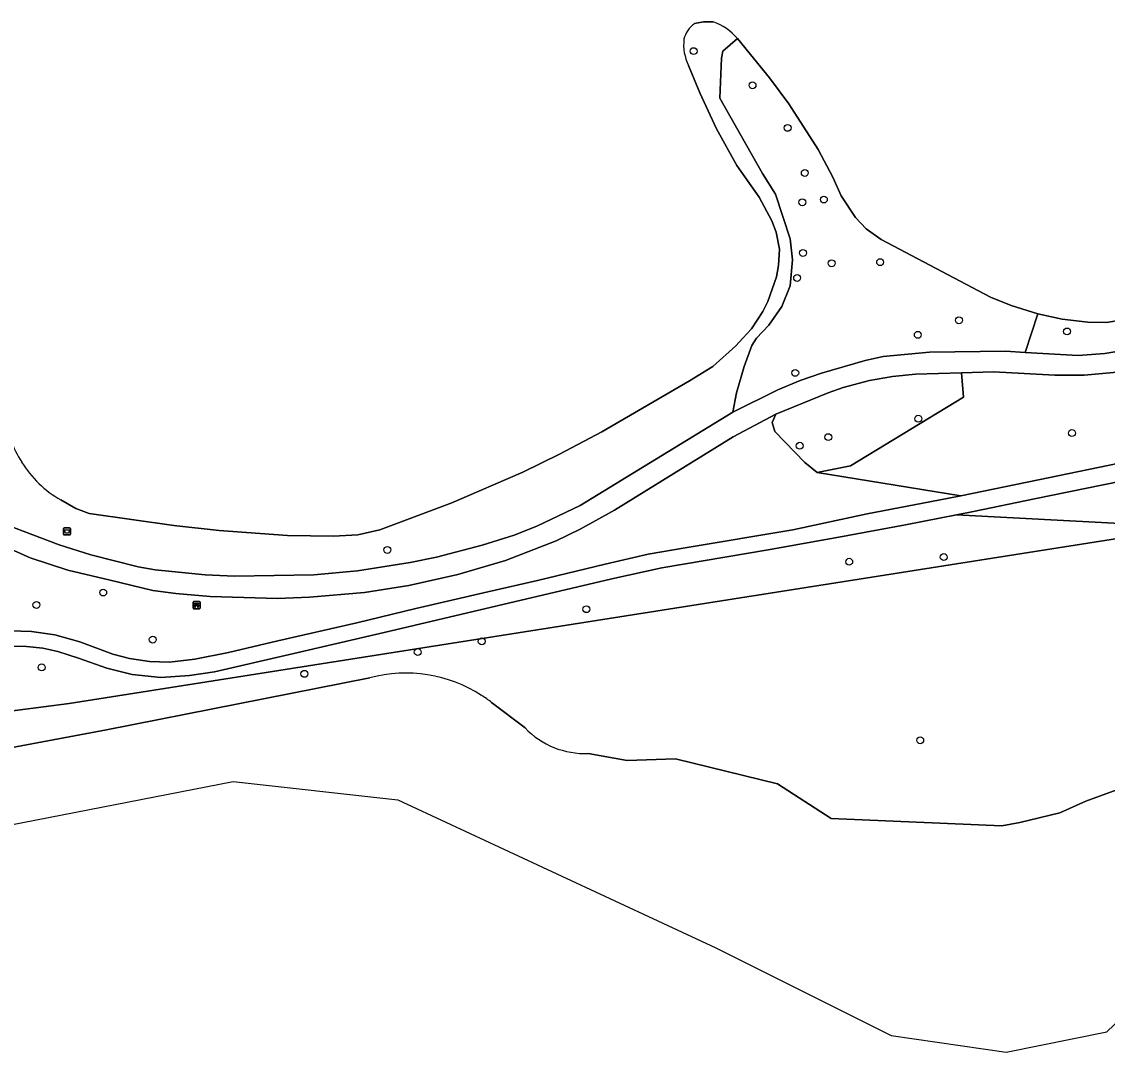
# Model space of a CAD drawing. Extents: x 158031 to 159244, y 380104 to 381214.
# Drawn here: x 158594 to 158748.4, y 380103.5 to 380250 of the extents above; entities that cross this region are included whole.
import ezdxf

# ---------------------------------------------------------------- set-up
doc = ezdxf.new("R2010")
doc.units = 0
for name, color, linetype in [('IMGEO_Afvalbak', 7, 'Continuous'), ('IMGEO_Bank', 7, 'Continuous'), ('IMGEO_Boom', 7, 'Continuous'), ('IMGEO_Fietspad_gesloten', 7, 'Continuous'), ('IMGEO_Gemengd_bos', 7, 'Continuous'), ('IMGEO_Groenvoorziening', 7, 'Continuous'), ('IMGEO_Meer_plas_ven_vijver', 7, 'Continuous'), ('IMGEO_Oever', 7, 'Continuous'), ('IMGEO_Voetpad_halfverhard', 7, 'Continuous'), ('IMGEO_Waterloop', 7, 'Continuous')]:
    doc.layers.add(name, color=color, linetype=linetype)

msp = doc.modelspace()

# ---------------------------------------------------------------- linework, layer by layer
at = {"layer": 'IMGEO_Afvalbak'}
for p, q in [((158599.95, 380177.15), (158599.95, 380177.95)), ((158599.95, 380177.95), (158599.95, 380177.15)), ((158600.05, 380178.05), (158600.84, 380178.05)), ((158600.84, 380178.05), (158600.05, 380178.05)), ((158600.84, 380177.05), (158600.05, 380177.05)), ((158600.05, 380177.05), (158600.84, 380177.05)), ((158600.94, 380177.95), (158600.94, 380177.15)), ((158600.94, 380177.15), (158600.94, 380177.95))]:
    msp.add_line(p, q, dxfattribs=at)
msp.add_lwpolyline([(158600.1, 380177.76), (158600.8, 380177.76), (158600.65, 380177.29), (158600.25, 380177.29), (158600.1, 380177.76)], dxfattribs=at)
for centre, start, end in [((158600.05, 380177.95), 90, 180), ((158600.05, 380177.95), 90, 180), ((158600.05, 380177.15), 180, 270), ((158600.05, 380177.15), 180, 270), ((158600.84, 380177.95), 0, 90), ((158600.84, 380177.95), 360, 90), ((158600.84, 380177.15), 270, 0), ((158600.84, 380177.15), 270, 0)]:
    msp.add_arc(centre, 0.1, start, end, dxfattribs=at)
at = {"layer": 'IMGEO_Bank'}
for p, q in [((158618.38, 380166.64), (158618.38, 380167.48)), ((158618.38, 380167.48), (158618.38, 380166.64)), ((158618.45, 380167.56), (158619.29, 380167.56)), ((158619.29, 380167.56), (158618.45, 380167.56)), ((158619.38, 380167.49), (158619.38, 380166.65)), ((158619.38, 380166.65), (158619.38, 380167.49)), ((158619.3, 380166.56), (158618.46, 380166.56)), ((158618.46, 380166.56), (158619.3, 380166.56)), ((158619.07, 380166.96), (158618.68, 380166.96)), ((158618.69, 380167.07), (158618.69, 380167.17)), ((158618.73, 380167.17), (158618.73, 380167.07)), ((158619.02, 380167.18), (158618.74, 380167.18)), ((158618.74, 380167.06), (158619.02, 380167.06)), ((158619.03, 380167.07), (158619.03, 380167.17)), ((158619.07, 380167.17), (158619.07, 380167.07))]:
    msp.add_line(p, q, dxfattribs=at)
for points in [[(158618.63, 380166.96), (158618.48, 380166.96), (158618.59, 380167.06), (158618.68, 380167.06)], [(158618.68, 380167.18), (158618.59, 380167.18), (158618.59, 380167.34), (158619.16, 380167.34), (158619.16, 380167.18), (158619.08, 380167.18)], [(158618.68, 380166.95), (158618.68, 380166.75), (158618.63, 380166.75), (158618.63, 380166.95)], [(158619.08, 380167.06), (158619.16, 380167.06), (158619.27, 380166.96), (158619.13, 380166.96)], [(158619.12, 380166.95), (158619.12, 380166.75), (158619.08, 380166.75), (158619.08, 380166.95)]]:
    msp.add_lwpolyline(points, dxfattribs=at)
for centre, radius, start, end in [((158618.46, 380167.48), 0.0779, 92.4484, 184.2845), ((158618.46, 380167.48), 0.0779, 92.4484, 184.2845), ((158619.3, 380167.48), 0.0779, 2.4484, 94.2845), ((158619.3, 380167.48), 0.0779, 2.4484, 94.2845), ((158618.46, 380166.64), 0.0779, 182.4484, 274.2845), ((158618.46, 380166.64), 0.0779, 182.4484, 274.2845), ((158618.63, 380166.95), 0.00671, 2.8957, 87.1043), ((158618.68, 380167.17), 0.00671, 2.8957, 87.1043), ((158618.68, 380167.07), 0.00671, 272.8957, 357.1043), ((158618.68, 380166.95), 0.00671, 92.8957, 177.1043), ((158618.74, 380167.17), 0.00671, 92.8957, 177.1043), ((158618.74, 380167.07), 0.00671, 182.8957, 267.1043), ((158619.02, 380167.17), 0.00671, 2.8957, 87.1043), ((158619.02, 380167.07), 0.00671, 272.8957, 357.1043), ((158619.08, 380167.17), 0.00671, 92.8957, 177.1043), ((158619.08, 380167.07), 0.00671, 182.8957, 267.1043), ((158619.07, 380166.95), 0.00671, 2.8957, 87.1043), ((158619.13, 380166.95), 0.00671, 92.8957, 177.1043), ((158619.3, 380166.64), 0.0779, 272.4484, 4.2845), ((158619.3, 380166.64), 0.0779, 272.4484, 4.2845)]:
    msp.add_arc(centre, radius, start, end, dxfattribs=at)
at = {"layer": 'IMGEO_Boom'}
for centre in [(158689.55, 380245.82), (158697.93, 380240.96), (158702.92, 380234.91), (158705.36, 380228.5), (158705.01, 380224.34), (158708.07, 380224.72), (158705.1, 380217.13), (158709.17, 380215.66), (158716.07, 380215.82), (158704.27, 380213.57), (158727.28, 380207.56), (158742.65, 380205.97), (158721.43, 380205.49), (158704, 380200.08), (158721.5, 380193.56), (158708.7, 380190.95), (158743.35, 380191.53), (158704.64, 380189.72), (158646.01, 380174.91), (158711.67, 380173.23), (158725.12, 380173.9), (158605.6, 380168.86), (158596.11, 380167.09), (158674.31, 380166.49), (158612.65, 380162.16), (158659.43, 380161.92), (158650.33, 380160.4), (158596.86, 380158.22), (158634.21, 380157.3), (158721.77, 380147.85)]:
    msp.add_circle(centre, 0.489, dxfattribs=at)
at = {"layer": 'IMGEO_Fietspad_gesloten'}
for points in [[(158764.28, 380190.17), (158738.57, 380184.87), (158727.54, 380182.61), (158725.59, 380182.21), (158714.25, 380180.04), (158703.65, 380177.78), (158688.62, 380175.24), (158683.09, 380174.31), (158676.97, 380172.9), (158667.36, 380170.59), (158660.27, 380168.97), (158650.05, 380166.59), (158641.67, 380164.56), (158630.45, 380161.97), (158623.43, 380160.34), (158618.61, 380159.38), (158615.01, 380158.98), (158612.18, 380159.03), (158609.36, 380159.48), (158606.99, 380160.09), (158602.3, 380161.87), (158598.73, 380162.84), (158595.41, 380163.33), (158590.77, 380163.44)], [(158591.4, 380161.21), (158594.69, 380161.17), (158597.03, 380160.97), (158599.17, 380160.49), (158602.08, 380159.52), (158606.1, 380158.09), (158609.74, 380157.22), (158613.79, 380156.77), (158617.87, 380157.04), (158621.43, 380157.6), (158632.09, 380160.07), (158645.55, 380163.17), (158661.6, 380166.97), (158677.92, 380170.81), (158685.01, 380172.36), (158700.14, 380174.95), (158710.18, 380176.75), (158719.68, 380178.48), (158726.94, 380179.91), (158729.35, 380180.39), (158738.02, 380182.19), (158752.67, 380185.17)]]:
    msp.add_lwpolyline(points, dxfattribs=at)
at = {"layer": 'IMGEO_Gemengd_bos'}
for points in [[(158738.49, 380208.48), (158734.7, 380209.65), (158731.75, 380210.84), (158716.22, 380219.05), (158714.07, 380220.54), (158712.55, 380222.16), (158710.52, 380225.25), (158709.35, 380227.88), (158707.25, 380231.82), (158703.1, 380238.35), (158700.35, 380242.02), (158695.78, 380247.61), (158693.72, 380245.81), (158693.52, 380244.81), (158693.28, 380239.14), (158699.33, 380228.43), (158701.21, 380225.48), (158703.28, 380219.15), (158703.62, 380216.16), (158703.28, 380212.47), (158702.1, 380209.54), (158700.23, 380206.86), (158698.5, 380205), (158697.83, 380203.99), (158696.75, 380201), (158695.65, 380197.26), (158695.15, 380194.5), (158701.52, 380197.67), (158704.7, 380198.98), (158707.75, 380200.05), (158713.96, 380201.85), (158716.49, 380202.42), (158723.08, 380203.02), (158733.89, 380203.15), (158736.71, 380202.99)], [(158707.1, 380185.91), (158711.84, 380186.89), (158727.91, 380196.61), (158727.65, 380200.08), (158721.09, 380199.88), (158717.84, 380199.55), (158714.55, 380198.98), (158710.83, 380198), (158708.66, 380197.24), (158701.26, 380194.21), (158700.7, 380193.05), (158701.1, 380191.74), (158705.38, 380187.35)]]:
    msp.add_lwpolyline(points, close=True, dxfattribs=at)
msp.add_lwpolyline([(158590.77, 380163.44), (158595.41, 380163.33), (158598.73, 380162.84), (158602.3, 380161.87), (158606.99, 380160.09), (158609.36, 380159.48), (158612.18, 380159.03), (158615.01, 380158.98), (158618.61, 380159.38), (158623.43, 380160.34), (158630.45, 380161.97), (158641.67, 380164.56), (158650.05, 380166.59), (158660.27, 380168.97), (158667.36, 380170.59), (158676.97, 380172.9), (158683.09, 380174.31), (158688.62, 380175.24), (158703.65, 380177.78), (158714.25, 380180.04), (158725.59, 380182.21), (158727.54, 380182.61), (158707.1, 380185.91), (158705.38, 380187.35), (158701.1, 380191.74), (158700.7, 380193.05), (158701.26, 380194.21), (158695.18, 380190.99), (158678.28, 380180.55), (158673.4, 380177.86), (158669.99, 380176.22), (158662.81, 380173.41), (158656.02, 380171.43), (158649.07, 380169.88), (158642.77, 380168.86), (158634.94, 380168.18), (158630.4, 380168.01), (158620.82, 380168.31), (158615.95, 380168.71), (158612.66, 380169.15), (158606.57, 380170.61), (158600.59, 380172.04), (158595.24, 380173.77), (158591.95, 380175.27)], dxfattribs=at)
at = {"layer": 'IMGEO_Groenvoorziening'}
for points in [[(158692.32, 380250), (158690.97, 380250), (158689.67, 380249.73)], [(158591.84, 380178.49), (158599.36, 380175.64), (158603.85, 380174.23), (158610.59, 380172.5), (158612.98, 380172.08), (158620.09, 380171.36), (158624.28, 380171.18), (158635.55, 380171.38), (158641.76, 380171.95), (158649.27, 380173.15), (158653, 380173.9), (158659.48, 380175.58), (158664.02, 380177.01), (158667.24, 380178.28), (158673.42, 380181.21), (158695.15, 380194.5), (158695.65, 380197.26), (158696.75, 380201), (158697.83, 380203.99), (158698.5, 380205), (158700.23, 380206.86), (158702.1, 380209.54), (158703.28, 380212.47), (158703.62, 380216.16), (158703.28, 380219.15), (158701.21, 380225.48), (158699.33, 380228.43), (158693.28, 380239.14), (158693.52, 380244.81), (158693.72, 380245.81), (158695.78, 380247.61)], [(158688.83, 380243.78), (158690.42, 380239.9), (158692.79, 380234.77), (158695.7, 380229.54), (158698.87, 380225.07), (158700.69, 380221.69), (158701.28, 380220.07), (158701.76, 380217.68), (158701.62, 380215.34), (158701.33, 380213.74), (158700.11, 380210.23), (158699.41, 380208.82), (158697.76, 380206.36), (158696.57, 380205.03), (158695.57, 380203.91), (158692.29, 380201.01), (158688.95, 380198.93), (158676.49, 380191.7), (158670.49, 380188.51), (158665.27, 380185.96), (158655.16, 380181.6), (158644.93, 380177.79), (158641.83, 380177.04), (158638.37, 380176.85), (158631.82, 380176.97), (158622.07, 380177.69), (158615.65, 380178.39), (158603.62, 380180.1), (158601.73, 380180.82), (158599.58, 380182.03)], [(158752.72, 380207.98), (158748.25, 380207.26), (158745.62, 380207.3), (158741.96, 380207.74), (158738.49, 380208.48), (158736.71, 380202.99), (158744.25, 380202.57), (158748.01, 380202.86), (158752.92, 380203.65)], [(158752.67, 380185.17), (158738.02, 380182.19), (158729.35, 380180.39), (158726.94, 380179.91), (158760.06, 380178.14)], [(158760.06, 380178.14), (158726.94, 380179.91), (158719.68, 380178.48), (158710.18, 380176.75), (158700.14, 380174.95), (158685.01, 380172.36), (158677.92, 380170.81), (158661.6, 380166.97), (158645.55, 380163.17), (158632.09, 380160.07), (158621.43, 380157.6), (158617.87, 380157.04), (158613.79, 380156.77), (158609.74, 380157.22), (158606.1, 380158.09), (158602.08, 380159.52), (158599.17, 380160.49), (158597.03, 380160.97), (158594.69, 380161.17), (158591.4, 380161.21)], [(158582.48, 380150.72), (158600.75, 380153.09), (158760.06, 380178.14)]]:
    msp.add_lwpolyline(points, dxfattribs=at)
msp.add_lwpolyline([(158785.09, 380196.05), (158785.25, 380196.24), (158796.97, 380210.26), (158802.62, 380213.7), (158802.02, 380215.02), (158777, 380206.3), (158763.5, 380202.34), (158754.4, 380200.61), (158745.09, 380199.78), (158740.93, 380199.78), (158732.17, 380200.22), (158727.65, 380200.08), (158727.91, 380196.61), (158711.84, 380186.89), (158707.1, 380185.91), (158727.54, 380182.61), (158738.57, 380184.87), (158764.28, 380190.17), (158783.72, 380194.11), (158785.74, 380194.5)], close=True, dxfattribs=at)
for centre, radius, start, end in [((158691.86, 380246.63), 3.79, 125.3899, 166.5625), ((158689.68, 380242.48), 7.97, 40.0214, 70.6262), ((158694.72, 380246.73), 6.59, 173.1668, 206.6075), ((158606.61, 380195.53), 14.99, 186.0002, 212.8049), ((158607.35, 380195.64), 15.68, 211.6933, 240.2555)]:
    msp.add_arc(centre, radius, start, end, dxfattribs=at)
at = {"layer": 'IMGEO_Meer_plas_ven_vijver'}
for points in [[(158689.67, 380249.73), (158690.97, 380250), (158692.32, 380250)], [(158695.78, 380247.61), (158700.35, 380242.02), (158703.1, 380238.35), (158707.25, 380231.82), (158709.35, 380227.88), (158710.52, 380225.25), (158712.55, 380222.16), (158714.07, 380220.54), (158716.22, 380219.05), (158731.75, 380210.84), (158734.7, 380209.65), (158738.49, 380208.48), (158741.96, 380207.74), (158745.62, 380207.3), (158748.25, 380207.26), (158752.72, 380207.98)], [(158599.58, 380182.03), (158601.73, 380180.82), (158603.62, 380180.1), (158615.65, 380178.39), (158622.07, 380177.69), (158631.82, 380176.97), (158638.37, 380176.85), (158641.83, 380177.04), (158644.93, 380177.79), (158655.16, 380181.6), (158665.27, 380185.96), (158670.49, 380188.51), (158676.49, 380191.7), (158688.95, 380198.93), (158692.29, 380201.01), (158695.57, 380203.91), (158696.57, 380205.03), (158697.76, 380206.36), (158699.41, 380208.82), (158700.11, 380210.23), (158701.33, 380213.74), (158701.62, 380215.34), (158701.76, 380217.68), (158701.28, 380220.07), (158700.69, 380221.69), (158698.87, 380225.07), (158695.7, 380229.54), (158692.79, 380234.77), (158690.42, 380239.9), (158688.83, 380243.78)]]:
    msp.add_lwpolyline(points, dxfattribs=at)
for centre, radius, start, end in [((158691.86, 380246.63), 3.79, 125.3899, 166.5625), ((158689.68, 380242.48), 7.97, 40.0214, 70.6262), ((158694.72, 380246.73), 6.59, 173.1668, 206.6075), ((158606.61, 380195.53), 14.99, 186.0002, 212.8049), ((158607.35, 380195.64), 15.68, 211.6933, 240.2555)]:
    msp.add_arc(centre, radius, start, end, dxfattribs=at)
at = {"layer": 'IMGEO_Oever'}
for points in [[(158760.06, 380178.14), (158600.75, 380153.09), (158582.48, 380150.72), (158570.68, 380149.18), (158554.9, 380146.72), (158540.98, 380144.96), (158529.45, 380142.77), (158515.61, 380140.49), (158515.2, 380140.43), (158523, 380137.03)], [(158555.49, 380134.73), (158561.26, 380136.49), (158568.91, 380139.62), (158569.9, 380140.03), (158588.58, 380146.07), (158606.09, 380149.35), (158643.53, 380156.72)], [(158660.83, 380153.22), (158665.58, 380149.61)], [(158674.58, 380145.97), (158680.09, 380144.99), (158686.96, 380145.21), (158701.47, 380141.65), (158709.11, 380136.75), (158733.38, 380135.71), (158735.92, 380136.16), (158741.61, 380137.52), (158745.31, 380139.2), (158751.69, 380141.54)]]:
    msp.add_lwpolyline(points, dxfattribs=at)
for centre, radius, start, end in [((158648.65, 380137.53), 19.87, 57.241, 104.9506), ((158648.92, 380137.91), 19.4, 52.1274, 57.2925), ((158674.11, 380157.76), 11.79, 223.6713, 272.2677)]:
    msp.add_arc(centre, radius, start, end, dxfattribs=at)
at = {"layer": 'IMGEO_Voetpad_halfverhard'}
for points in [[(158752.92, 380203.65), (158748.01, 380202.86), (158744.25, 380202.57), (158736.71, 380202.99), (158733.89, 380203.15), (158723.08, 380203.02), (158716.49, 380202.42), (158713.96, 380201.85), (158707.75, 380200.05), (158704.7, 380198.98), (158701.52, 380197.67), (158695.15, 380194.5), (158673.42, 380181.21), (158667.24, 380178.28), (158664.02, 380177.01), (158659.48, 380175.58), (158653, 380173.9), (158649.27, 380173.15), (158641.76, 380171.95), (158635.55, 380171.38), (158624.28, 380171.18), (158620.09, 380171.36), (158612.98, 380172.08), (158610.59, 380172.5), (158603.85, 380174.23), (158599.36, 380175.64), (158591.84, 380178.49)], [(158591.95, 380175.27), (158595.24, 380173.77), (158600.59, 380172.04), (158606.57, 380170.61), (158612.66, 380169.15), (158615.95, 380168.71), (158620.82, 380168.31), (158630.4, 380168.01), (158634.94, 380168.18), (158642.77, 380168.86), (158649.07, 380169.88), (158656.02, 380171.43), (158662.81, 380173.41), (158669.99, 380176.22), (158673.4, 380177.86), (158678.28, 380180.55), (158695.18, 380190.99), (158701.26, 380194.21), (158708.66, 380197.24), (158710.83, 380198), (158714.55, 380198.98), (158717.84, 380199.55), (158721.09, 380199.88), (158727.65, 380200.08), (158732.17, 380200.22), (158740.93, 380199.78), (158745.09, 380199.78), (158754.4, 380200.61)]]:
    msp.add_lwpolyline(points, dxfattribs=at)
at = {"layer": 'IMGEO_Waterloop'}
for points in [[(158643.53, 380156.72), (158606.09, 380149.35), (158588.58, 380146.07), (158569.9, 380140.03), (158568.91, 380139.62), (158561.26, 380136.49), (158555.49, 380134.73)], [(158665.58, 380149.61), (158660.83, 380153.22)], [(158751.69, 380141.54), (158745.31, 380139.2), (158741.61, 380137.52), (158735.92, 380136.16), (158733.38, 380135.71), (158709.11, 380136.75), (158701.47, 380141.65), (158686.96, 380145.21), (158680.09, 380144.99), (158674.58, 380145.97)], [(158496.29, 380136.82), (158501.77, 380128.78), (158518.52, 380129.07), (158532.41, 380122.31), (158550.06, 380121.54), (158582.95, 380133.98), (158624.07, 380141.99), (158647.49, 380139.39), (158692.73, 380118.36), (158717.62, 380105.91), (158734.01, 380103.5), (158748.29, 380106.4), (158764.4, 380121.83)]]:
    msp.add_lwpolyline(points, dxfattribs=at)
for centre, radius, start, end in [((158648.65, 380137.53), 19.87, 57.241, 104.9506), ((158648.92, 380137.91), 19.4, 52.1274, 57.2925), ((158674.11, 380157.76), 11.79, 223.6713, 272.2677)]:
    msp.add_arc(centre, radius, start, end, dxfattribs=at)

doc.saveas('drawing.dxf')
